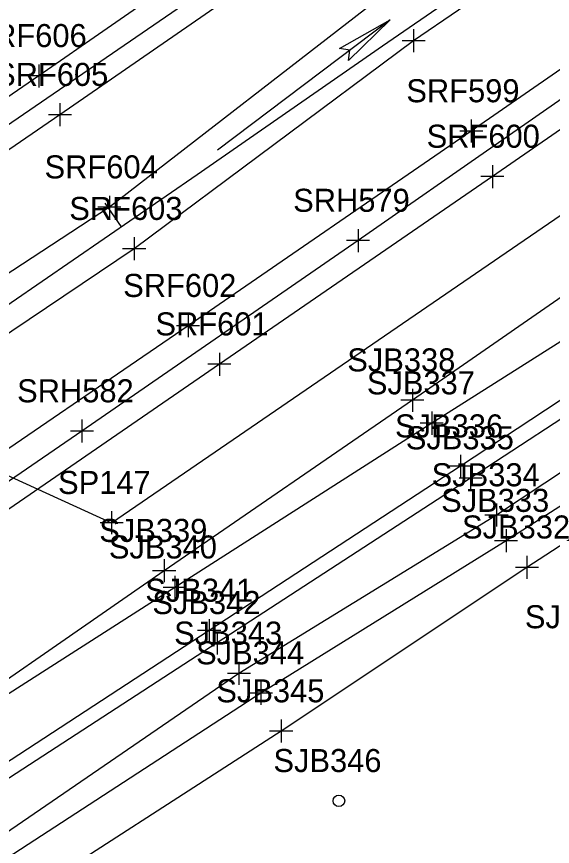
# Model space of a CAD drawing. Extents: x 941041 to 969446, y 397014 to 416764.
# Drawn here: x 950838.6 to 950931.5, y 402431.1 to 402575.1 of the extents above; entities that cross this region are included whole.
import ezdxf

# ---------------------------------------------------------------- set-up
doc = ezdxf.new("R2010")
doc.units = 0
for name, color, linetype in [('SURVEY - CENTERLINE - Preliminary', 7, 'Continuous'), ('SURVEY - CENTERLINE - Preliminary Curve Text', 7, 'Continuous'), ('SURVEY - DRAINAGE - Area Shapes', 7, 'Continuous'), ('SURVEY - DRAINAGE - Area Shapes - Points - Locators', 7, 'Continuous'), ('SURVEY - DRAINAGE - Area Shapes - Points - Numbers', 7, 'Continuous'), ('SURVEY - DRAINAGE - Area Shapes Text', 7, 'Continuous'), ('SURVEY - DTM - Breaklines', 7, 'Continuous'), ('SURVEY - DTM - Breaklines - Points - Locators', 7, 'Continuous'), ('SURVEY - DTM - Breaklines - Points - Numbers', 7, 'Continuous'), ('SURVEY - DTM - Spot Points - Locators', 7, 'Continuous'), ('SURVEY - DTM - Spot Points - Point Numbers', 7, 'Continuous'), ('SURVEY - PROPERTY - ROW Lines', 7, 'Continuous'), ('SURVEY - TRANSPORTATION - Features', 7, 'Continuous'), ('SURVEY - TRANSPORTATION - Features - Points - Locators', 7, 'Continuous'), ('SURVEY - TRANSPORTATION - Features - Points - Numbers', 7, 'Continuous'), ('SURVEY - TRANSPORTATION - Roads', 7, 'Continuous'), ('SURVEY - TRANSPORTATION - Roads - Points - Locators', 7, 'Continuous'), ('SURVEY - TRANSPORTATION - Roads - Points - Numbers', 7, 'Continuous')]:
    doc.layers.add(name, color=color, linetype=linetype)

msp = doc.modelspace()

# ---------------------------------------------------------------- linework, layer by layer
at = {"layer": 'SURVEY - CENTERLINE - Preliminary'}
msp.add_arc((941043.59, 416761.87), 17280, 288.461371, 305.045557, dxfattribs=at)
msp.add_arc((941043.59, 416761.87), 17280, 288.461371, 305.045557, dxfattribs=at)
msp.add_arc((941043.59, 416761.87), 17280, 288.461371, 305.045557, dxfattribs=at)
msp.add_arc((941043.59, 416761.87), 17280, 288.461371, 305.045557, dxfattribs=at)
at = {"layer": 'SURVEY - CENTERLINE - Preliminary Curve Text'}
msp.add_line((950856.76, 402538.64), (950853.92, 402542.76), dxfattribs=at)
at = {"layer": 'SURVEY - DRAINAGE - Area Shapes'}
msp.add_lwpolyline([(950765.73, 402528.11), (950855.07, 402487.28), (951056.09, 402625.14), (951609.08, 403015.7), (952524.78, 403657.05), (952475.83, 403724.71)], dxfattribs=at)
at = {"layer": 'SURVEY - DRAINAGE - Area Shapes - Points - Locators'}
for p, q in [((950855.07, 402489.28), (950855.07, 402485.28)), ((950857.07, 402487.28), (950853.07, 402487.28))]:
    msp.add_line(p, q, dxfattribs=at)
at = {"layer": 'SURVEY - DRAINAGE - Area Shapes Text'}
msp.add_line((950903.36, 402574.57), (950873.45, 402551.93), dxfattribs=at)
msp.add_lwpolyline([(950903.36, 402574.57), (950896.11, 402567.51), (950896.39, 402569.29), (950894.57, 402569.54)], close=True, dxfattribs=at)
msp.add_lwpolyline([(950903.36, 402574.57), (950896.11, 402567.51), (950896.39, 402569.29), (950894.57, 402569.54), (950903.36, 402574.57)], dxfattribs=at)
at = {"layer": 'SURVEY - DTM - Breaklines'}
for points in [[(951152.5, 402631.02), (951108.6, 402604.18), (951066.61, 402581.14), (951013.4, 402547.54), (950968.11, 402519.3), (950921.79, 402488.61), (950877.14, 402461.14), (950829.42, 402428.48), (950786.11, 402401.33), (950730.07, 402363.37), (950688.29, 402336.96), (950634.86, 402300.1), (950589.68, 402268.86), (950545.74, 402240.39), (950502.04, 402212.23), (950456.16, 402183.9), (950406.8, 402152.68), (950358.57, 402121.14)], [(951158.91, 402626.39), (951110.6, 402601.22), (951068.26, 402577.11), (951016.8, 402543.55), (950970.73, 402514.41), (950923.44, 402484.17), (950880.95, 402457.72), (950830.92, 402425.21), (950788.5, 402397.27), (950732.24, 402360.93), (950690.66, 402331.94), (950637.75, 402296.72), (950592.13, 402265.5), (950546.1, 402236.16), (950504.3, 402207.47), (950458.94, 402178.89), (950409.79, 402147.02), (950361.17, 402116.28)], [(951158.86, 402619.36), (951113.54, 402594.8), (951069.19, 402568.77), (951019.39, 402536.46), (950972.54, 402509.07), (950927.06, 402479.55), (950884.46, 402451.13), (950834.42, 402418.88), (950790.94, 402391.98), (950735.9, 402356.43), (950695.35, 402323.36), (950643.84, 402287.35), (950599.37, 402255.58), (950552.78, 402225.45), (950511.59, 402194.12), (950467.23, 402165.65), (950418.65, 402131.83), (950368.95, 402103.84)], [(951064.55, 402617.4), (951047.76, 402605.54), (950997.16, 402570.78), (950953.84, 402540.91), (950907.21, 402508.54), (950864.18, 402478.96), (950816.76, 402446.1)], [(950954.22, 402602.88), (950907.42, 402570.91), (950858.97, 402534.82), (950816.52, 402506.22), (950767.56, 402472.61), (950719.62, 402441.34), (950668.54, 402407.77), (950621.37, 402377.17), (950570.03, 402342.08), (950523.93, 402312.47), (950473.09, 402278.16), (950424.4, 402247.92), (950373.45, 402212.11), (950327.09, 402183.89), (950286.09, 402156.44)], [(950902.47, 402579.09), (950854.68, 402542.03), (950811.07, 402513.48), (950764.1, 402477.99), (950716.67, 402446.8), (950664.75, 402413.03), (950617.71, 402382.75), (950566.59, 402348.2), (950521.12, 402317.12), (950469.29, 402283.44), (950422.14, 402251.97), (950370.75, 402216.71), (950324.67, 402188.02), (950284.11, 402159.82)]]:
    msp.add_lwpolyline(points, dxfattribs=at)
at = {"layer": 'SURVEY - DTM - Breaklines - Points - Locators'}
for p, q in [((950907.42, 402572.91), (950907.42, 402568.91)), ((950909.42, 402570.91), (950905.42, 402570.91)), ((950854.68, 402544.03), (950854.68, 402540.03)), ((950856.68, 402542.03), (950852.68, 402542.03)), ((950858.97, 402536.82), (950858.97, 402532.82)), ((950860.97, 402534.82), (950856.97, 402534.82)), ((950907.21, 402510.54), (950907.21, 402506.54)), ((950909.21, 402508.54), (950905.21, 402508.54)), ((950921.79, 402490.61), (950921.79, 402486.61)), ((950923.79, 402488.61), (950919.79, 402488.61)), ((950923.44, 402486.17), (950923.44, 402482.17)), ((950925.44, 402484.17), (950921.44, 402484.17)), ((950927.06, 402481.55), (950927.06, 402477.55)), ((950864.18, 402480.96), (950864.18, 402476.96)), ((950929.06, 402479.55), (950925.06, 402479.55)), ((950866.18, 402478.96), (950862.18, 402478.96)), ((950877.14, 402463.14), (950877.14, 402459.14)), ((950879.14, 402461.14), (950875.14, 402461.14)), ((950880.95, 402459.72), (950880.95, 402455.72)), ((950882.95, 402457.72), (950878.95, 402457.72)), ((950884.46, 402453.13), (950884.46, 402449.13)), ((950886.46, 402451.13), (950882.46, 402451.13))]:
    msp.add_line(p, q, dxfattribs=at)
at = {"layer": 'SURVEY - DTM - Spot Points - Locators'}
msp.add_circle((950894.47, 402439.03), 1, dxfattribs=at)
at = {"layer": 'SURVEY - PROPERTY - ROW Lines'}
for radius, start in [(17130, 302.448118), (17430, 303.299048)]:
    msp.add_arc((941043.59, 416761.87), radius, start, 305.045557, dxfattribs=at)
at = {"layer": 'SURVEY - TRANSPORTATION - Features'}
for points in [[(951277.47, 402695.38), (951229.93, 402676.01), (951182.94, 402653.47), (951149.42, 402637.26), (951104.36, 402612.66), (951061.62, 402587.4), (951008.79, 402554.6), (950963.63, 402525.34), (950917.31, 402495.02), (950873.37, 402466.44), (950824.39, 402434.67), (950781.46, 402406.46), (950725.98, 402369.8), (950683.44, 402341.18), (950630.92, 402306.31), (950585.33, 402275.11), (950540.58, 402246.89), (950498.56, 402218.79), (950452.91, 402189.54), (950403.9, 402158.05), (950354.41, 402126.88)], [(950894.08, 402591.27), (950846.1, 402558.07), (950802.15, 402527.9), (950751.53, 402493.38), (950706.13, 402463.05), (950653.95, 402427.73), (950608.19, 402397.09), (950555.07, 402361.96), (950511.57, 402333.02), (950458.88, 402298.55), (950411.84, 402268.11), (950360.07, 402235.46), (950313.55, 402205.32), (950272.15, 402179.31)], [(950965.73, 402588.73), (950917.42, 402555.24), (950868.31, 402521.46), (950826.01, 402492.51), (950776.89, 402458.87), (950729.25, 402426.48), (950680.83, 402394.64), (950629.92, 402359.73), (950580.8, 402327.44), (950532.74, 402296.03), (950482.58, 402263.96), (950433.16, 402230.96), (950381.75, 402199.48), (950334.88, 402167.82), (950296.17, 402143.53)]]:
    msp.add_lwpolyline(points, dxfattribs=at)
at = {"layer": 'SURVEY - TRANSPORTATION - Features - Points - Locators'}
for p, q in [((950846.1, 402560.07), (950846.1, 402556.07)), ((950848.1, 402558.07), (950844.1, 402558.07)), ((950917.42, 402557.24), (950917.42, 402553.24)), ((950919.42, 402555.24), (950915.42, 402555.24)), ((950868.31, 402523.46), (950868.31, 402519.46)), ((950870.31, 402521.46), (950866.31, 402521.46)), ((950917.31, 402497.02), (950917.31, 402493.02)), ((950919.31, 402495.02), (950915.31, 402495.02)), ((950873.37, 402468.44), (950873.37, 402464.44)), ((950875.37, 402466.44), (950871.37, 402466.44))]:
    msp.add_line(p, q, dxfattribs=at)
at = {"layer": 'SURVEY - TRANSPORTATION - Roads'}
for points in [[(951273.58, 402702.54), (951226.33, 402683.36), (951179.98, 402662.49), (951179.16, 402662.13), (951145.66, 402645.64), (951099.17, 402620.35), (951056.11, 402594.7), (951003.51, 402562.73), (950957.51, 402534.28), (950910.56, 402504.56), (950866.01, 402476.08), (950817.84, 402445.22), (950772.71, 402415.92), (950764.72, 402410.43)], [(951275.49, 402697.96), (951229.31, 402678.15), (951181.44, 402656.91), (951181.74, 402656.94), (951148.26, 402640.38), (951102.14, 402615.54), (951058.64, 402589.79), (951006.93, 402557.14), (950961.95, 402527.72), (950915.55, 402497.09), (950871.98, 402468.58), (950823.25, 402436.78), (950779.92, 402408.15), (950724.88, 402372.06), (950681.7, 402343.42), (950629.67, 402308.48), (950583.95, 402278.02), (950540.12, 402249.45), (950496.82, 402221.18), (950451.35, 402191.92), (950402.08, 402160.33), (950352.8, 402129.06)], [(950997.25, 402605.16), (950947.61, 402570.96), (950897.79, 402536.23), (950849.92, 402503.18), (950805.59, 402472.75), (950751.56, 402436.24), (950704.62, 402404.81), (950656.44, 402372.58), (950608.89, 402340.78), (950558.63, 402307.4), (950510.07, 402275.8), (950457.34, 402241.68), (950409.69, 402210.98), (950359.93, 402179.15), (950311.91, 402148.62), (950299.02, 402140.42)], [(950889.84, 402597.74), (950842.47, 402564.81), (950798.26, 402534.49), (950747.24, 402499.9), (950702.18, 402469.55), (950648.79, 402433.61), (950603.92, 402403.67), (950551.45, 402369.1), (950507.57, 402340.41), (950454.65, 402305.85), (950407.63, 402275.34), (950356.02, 402242.09), (950309.75, 402212.57), (950267.59, 402185.86)], [(950970.87, 402581.82), (950921.09, 402547.35), (950873.74, 402514.79), (950830.15, 402484.8), (950782.66, 402452.28), (950732.84, 402418.63), (950686.23, 402387.4), (950633.71, 402352.35), (950586.01, 402320.76), (950536.08, 402287.71), (950487.8, 402256.33), (950435.96, 402222.89), (950387.14, 402191.82), (950338.23, 402160.65), (950300.22, 402136.48)], [(950871.58, 402580), (950823.38, 402546.92), (950778.38, 402516.08), (950726.51, 402480.98), (950677.83, 402448.45), (950629.75, 402416.37), (950581.38, 402384.06), (950533.23, 402352.25), (950482.26, 402319.15), (950432.56, 402287.03), (950382.35, 402254.2), (950334.65, 402223.49), (950286.27, 402192.75), (950271.92, 402183.54)]]:
    msp.add_lwpolyline(points, dxfattribs=at)
at = {"layer": 'SURVEY - TRANSPORTATION - Roads - Points - Locators'}
for p, q in [((950842.47, 402566.81), (950842.47, 402562.81)), ((950844.47, 402564.81), (950840.47, 402564.81)), ((950921.09, 402549.35), (950921.09, 402545.35)), ((950923.09, 402547.35), (950919.09, 402547.35)), ((950897.79, 402538.23), (950897.79, 402534.23)), ((950899.79, 402536.23), (950895.79, 402536.23)), ((950873.74, 402516.79), (950873.74, 402512.79)), ((950875.74, 402514.79), (950871.74, 402514.79)), ((950910.56, 402506.56), (950910.56, 402502.56)), ((950849.92, 402505.18), (950849.92, 402501.18)), ((950912.56, 402504.56), (950908.56, 402504.56)), ((950851.92, 402503.18), (950847.92, 402503.18)), ((950915.55, 402499.09), (950915.55, 402495.09)), ((950917.55, 402497.09), (950913.55, 402497.09)), ((950866.01, 402478.08), (950866.01, 402474.08)), ((950868.01, 402476.08), (950864.01, 402476.08)), ((950871.98, 402470.58), (950871.98, 402466.58)), ((950873.98, 402468.58), (950869.98, 402468.58))]:
    msp.add_line(p, q, dxfattribs=at)

# ---------------------------------------------------------------- texts
at = {"layer": 'SURVEY - DRAINAGE - Area Shapes - Points - Numbers'}
msp.add_text('SP147', height=4, dxfattribs=at).set_placement((950845.78, 402492.28))
at = {"layer": 'SURVEY - DTM - Breaklines - Points - Numbers'}
for s, p in [('SRF604', (950843.44, 402547.03)), ('SRF603', (950847.73, 402539.82)), ('SJB338', (950895.92, 402513.54)), ('SJB334', (950910.55, 402493.61)), ('SJB333', (950912.2, 402489.17)), ('SJB332', (950915.82, 402484.55)), ('SJB339', (950852.93, 402483.96)), ('SJB343', (950865.9, 402466.14)), ('SJB344', (950869.71, 402462.72)), ('SJB345', (950873.22, 402456.13))]:
    msp.add_text(s, height=4, dxfattribs=at).set_placement(p)
at = {"layer": 'SURVEY - DTM - Spot Points - Point Numbers'}
for s, p in [('SJB331', (950926.71, 402468.98)), ('SJB346', (950883.12, 402444.03))]:
    msp.add_text(s, height=4, dxfattribs=at).set_placement(p)
at = {"layer": 'SURVEY - TRANSPORTATION - Features - Points - Numbers'}
for s, p in [('SRF605', (950834.86, 402563.07)), ('SRF599', (950906.16, 402560.24)), ('SRF602', (950857.07, 402526.46)), ('SJB335', (950906.07, 402500.02)), ('SJB342', (950862.13, 402471.44))]:
    msp.add_text(s, height=4, dxfattribs=at).set_placement(p)
at = {"layer": 'SURVEY - TRANSPORTATION - Roads - Points - Numbers'}
for s, p in [('SRF606', (950831.12, 402569.81)), ('SRF600', (950909.68, 402552.35)), ('SRH579', (950886.54, 402541.23)), ('SRF601', (950862.66, 402519.79)), ('SJB337', (950899.32, 402509.56)), ('SRH582', (950838.68, 402508.18)), ('SJB336', (950904.2, 402502.09)), ('SJB340', (950854.59, 402481.08)), ('SJB341', (950860.9, 402473.58))]:
    msp.add_text(s, height=4, dxfattribs=at).set_placement(p)

doc.saveas('drawing.dxf')
